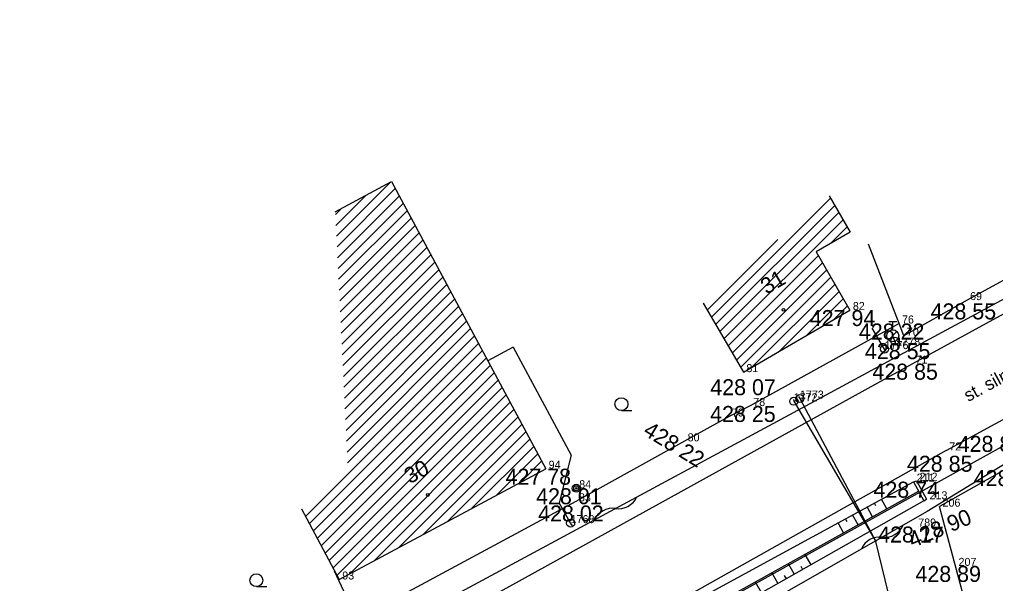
# Model space of a CAD drawing. Extents: x -559180 to -551373, y -1076947 to -1072071.
# Drawn here: x -554701.7 to -554640.8, y -1072869.2 to -1072834 of the extents above; entities that cross this region are included whole.
import ezdxf

# ---------------------------------------------------------------- set-up
doc = ezdxf.new("R2010")
doc.units = 0
for name, color, linetype in [('12_PLOTY', 7, 'Continuous'), ('13_PLOTY', 7, 'Continuous'), ('14_BUDOVY', 7, 'Continuous'), ('17_KOMUNIKACE', 7, 'Continuous'), ('18_POLOHOPIS', 7, 'Continuous'), ('1_VODA_ZN', 7, 'Continuous'), ('20_EL_ZN', 7, 'Continuous'), ('26_SRAFY', 7, 'Continuous'), ('27_HRANA_PATA', 7, 'Continuous'), ('2_VODOVOD', 7, 'Continuous'), ('30_SDEL_ZN', 7, 'Continuous'), ('32', 7, 'Continuous'), ('3_BODY', 7, 'Continuous'), ('45_ZN_KULTURY', 7, 'Continuous'), ('47_ZN_STAV_OBJ$', 7, 'Continuous'), ('52_POPIS_UCELOVY', 7, 'Continuous'), ('54_C_POPISNA', 7, 'Continuous'), ('6_VYSKY', 7, 'Continuous'), ('kanal_stáv', 7, 'Continuous')]:
    doc.layers.add(name, color=color, linetype=linetype)

# ---------------------------------------------------------------- blocks, each defined once
blk = doc.blocks.new('POINT_DISPLAY')
blk.add_line((0, 0), (0, 0))
blk = doc.blocks.new('SLB')
at = {"layer": '20_EL_ZN'}
for radius in [0.25, 0.158, 0.05]:
    blk.add_circle((0, 0), radius, dxfattribs=at)
blk = doc.blocks.new('ZAHRAD')
at = {"layer": '45_ZN_KULTURY'}
blk.add_line((0, 0), (0.65, 0.003), dxfattribs=at)
blk.add_circle((0, 0.403), 0.403, dxfattribs=at)
blk = doc.blocks.new('BZ')
at = {"layer": '47_ZN_STAV_OBJ$'}
blk.add_circle((0, 0), 0.0875, dxfattribs=at)
blk = doc.blocks.new('SV')
at = {"layer": '1_VODA_ZN'}
blk.add_circle((0, 0), 0.25, dxfattribs=at)
blk = doc.blocks.new('HYP')
at = {"layer": '1_VODA_ZN'}
for p, q in [((-0.25, 0.9), (0.25, 0.9)), ((0, 0.375), (0, 0.9)), ((-0.265, -0.265), (0.265, 0.265))]:
    blk.add_line(p, q, dxfattribs=at)
blk.add_circle((0, 0), 0.375, dxfattribs=at)
blk = doc.blocks.new('SDEP')
at = {"layer": '30_SDEL_ZN'}
for centre, radius, start, end in [((0.75, -1.001), 1.251, 53.1529, 126.84692), ((2.25, 1), 1.25, 233.13001, 306.86981)]:
    blk.add_arc(centre, radius, start, end, dxfattribs=at)

msp = doc.modelspace()

# ---------------------------------------------------------------- linework, layer by layer
at = {"layer": '12_PLOTY'}
for p, q in [((-554625.85, -1072842.41), (-554642.56, -1072851.53)), ((-554646.81, -1072852.99), (-554648.724, -1072848.035)), ((-554642.56, -1072851.53), (-554646.51, -1072853.76)), ((-554646.81, -1072852.99), (-554656.1, -1072858.14)), ((-554646.51, -1072853.76), (-554646.81, -1072852.99)), ((-554656.1, -1072858.14), (-554657.43, -1072858.8)), ((-554657.43, -1072858.8), (-554660.2, -1072860.35)), ((-554660.2, -1072860.35), (-554666.99, -1072864.1)), ((-554639.72, -1072861.84), (-554640.99, -1072862.56)), ((-554640.99, -1072862.56), (-554644.28, -1072864.43)), ((-554666.99, -1072864.1), (-554681.99, -1072872.18)), ((-554640.613, -1072877.998), (-554644.28, -1072864.43))]:
    msp.add_line(p, q, dxfattribs=at)
at = {"layer": '13_PLOTY'}
for p, q in [((-554633.897, -1072848.022), (-554647.795, -1072855.521)), ((-554647.795, -1072855.521), (-554654.42, -1072859.11)), ((-554654.42, -1072859.11), (-554676.99, -1072871.26)), ((-554640.12, -1072861.71), (-554645.05, -1072864.73)), ((-554645.05, -1072864.73), (-554653.83, -1072869.75)), ((-554682.1, -1072868.43), (-554682.072, -1072868.417))]:
    msp.add_line(p, q, dxfattribs=at)
at = {"layer": '14_BUDOVY'}
for p, q in [((-554682.019, -1072846.017), (-554678.506, -1072844.131)), ((-554678.506, -1072844.131), (-554668.88, -1072862.06)), ((-554651.172, -1072845.026), (-554649.86, -1072847.28)), ((-554649.86, -1072847.28), (-554651.996, -1072848.523)), ((-554651.996, -1072848.523), (-554649.88, -1072852.15)), ((-554659.05, -1072851.711), (-554656.53, -1072856.03)), ((-554656.53, -1072856.03), (-554649.88, -1072852.15)), ((-554681.77, -1072868.98), (-554668.88, -1072862.06)), ((-554684.135, -1072864.575), (-554681.77, -1072868.98))]:
    msp.add_line(p, q, dxfattribs=at)
at = {"layer": '17_KOMUNIKACE'}
for p, q in [((-554620.37, -1072841.47), (-554645.97, -1072855.5)), ((-554643.86, -1072860.92), (-554608.91, -1072841.9)), ((-554645.97, -1072855.5), (-554694.55, -1072882.34)), ((-554643.86, -1072860.92), (-554667.98, -1072874.46))]:
    msp.add_line(p, q, dxfattribs=at)
at = {"layer": '18_POLOHOPIS'}
for p, q in [((-554645.899, -1072862.87), (-554645.71, -1072862.81)), ((-554645.899, -1072862.87), (-554645.262, -1072864.062)), ((-554645.71, -1072862.81), (-554645.09, -1072863.97)), ((-554645.262, -1072864.062), (-554645.09, -1072863.97)), ((-554682.1, -1072868.43), (-554679.994, -1072872.855))]:
    msp.add_line(p, q, dxfattribs=at)
at = {"layer": '26_SRAFY'}
for p, q in [((-554647.569, -1072864.57), (-554647.901, -1072863.959)), ((-554649.156, -1072864.884), (-554649.258, -1072864.697)), ((-554648.469, -1072865.07), (-554648.806, -1072864.451)), ((-554648.253, -1072864.389), (-554648.353, -1072864.205)), ((-554650.059, -1072865.378), (-554650.162, -1072865.189)), ((-554649.369, -1072865.569), (-554649.71, -1072864.943)), ((-554650.269, -1072866.069), (-554650.614, -1072865.434)), ((-554652.695, -1072867.415), (-554652.328, -1072868.063)), ((-554653.726, -1072867.987), (-554653.354, -1072868.643)), ((-554652.952, -1072868.157), (-554652.841, -1072868.353)), ((-554654.756, -1072868.559), (-554654.38, -1072869.224)), ((-554653.979, -1072868.736), (-554653.867, -1072868.934)), ((-554655.787, -1072869.131), (-554655.405, -1072869.805))]:
    msp.add_line(p, q, dxfattribs=at)
at = {"layer": '27_HRANA_PATA'}
for p, q in [((-554658.53, -1072869.74), (-554645.899, -1072862.87)), ((-554645.58, -1072863.466), (-554658.235, -1072870.49)), ((-554645.262, -1072864.062), (-554657.94, -1072871.24))]:
    msp.add_line(p, q, dxfattribs=at)
at = {"layer": '2_VODOVOD'}
for p, q in [((-554647.71, -1072854.59), (-554648.49, -1072853.28)), ((-554647.08, -1072854.089), (-554647.207, -1072853.763)), ((-554646.98, -1072854.37), (-554647.08, -1072854.089)), ((-554670.91, -1072854.468), (-554672.498, -1072855.32)), ((-554670.91, -1072854.468), (-554667.294, -1072861.209)), ((-554647.64, -1072854.73), (-554647.71, -1072854.59)), ((-554653.4, -1072857.73), (-554653.39, -1072857.85)), ((-554653.39, -1072857.85), (-554648.26, -1072866.6)), ((-554653.08, -1072857.54), (-554653, -1072857.68)), ((-554653, -1072857.68), (-554648.26, -1072866.6)), ((-554667.294, -1072861.209), (-554668.03, -1072864.2)), ((-554667.32, -1072865.46), (-554668.03, -1072864.2)), ((-554667.19, -1072865.65), (-554667.32, -1072865.46)), ((-554646.393, -1072874.222), (-554648.26, -1072866.6))]:
    msp.add_line(p, q, dxfattribs=at)
at = {"layer": '32'}
for p, q in [((-554681.945, -1072847.535), (-554678.58, -1072844.171)), ((-554681.912, -1072848.209), (-554678.271, -1072844.569)), ((-554681.978, -1072846.861), (-554680.107, -1072844.99)), ((-554681.879, -1072848.883), (-554678.024, -1072845.029)), ((-554658.529, -1072852.604), (-554651.091, -1072845.166)), ((-554682.011, -1072846.187), (-554681.633, -1072845.81)), ((-554681.845, -1072849.558), (-554677.777, -1072845.489)), ((-554658.268, -1072853.051), (-554650.83, -1072845.613)), ((-554681.812, -1072850.232), (-554677.53, -1072845.949)), ((-554681.779, -1072850.906), (-554677.283, -1072846.409)), ((-554658.008, -1072853.497), (-554650.57, -1072846.06)), ((-554681.746, -1072851.58), (-554677.036, -1072846.869)), ((-554657.747, -1072853.944), (-554650.31, -1072846.507)), ((-554651.095, -1072847.999), (-554650.05, -1072846.954)), ((-554681.713, -1072852.254), (-554676.789, -1072847.329)), ((-554681.68, -1072852.928), (-554676.542, -1072847.789)), ((-554681.647, -1072853.602), (-554676.295, -1072848.25)), ((-554658.789, -1072852.158), (-554654.381, -1072847.749)), ((-554681.614, -1072854.276), (-554676.048, -1072848.71)), ((-554657.487, -1072854.39), (-554651.857, -1072848.761)), ((-554681.581, -1072854.95), (-554675.801, -1072849.17)), ((-554657.226, -1072854.837), (-554651.597, -1072849.207)), ((-554681.548, -1072855.624), (-554675.554, -1072849.63)), ((-554681.515, -1072856.298), (-554675.307, -1072850.09)), ((-554656.966, -1072855.283), (-554651.336, -1072849.654)), ((-554656.705, -1072855.73), (-554651.076, -1072850.101)), ((-554681.482, -1072856.972), (-554675.06, -1072850.55)), ((-554655.973, -1072855.705), (-554650.815, -1072850.547)), ((-554681.449, -1072857.646), (-554674.813, -1072851.01)), ((-554654.275, -1072854.714), (-554650.555, -1072850.994)), ((-554681.416, -1072858.32), (-554674.566, -1072851.47)), ((-554681.383, -1072858.995), (-554674.319, -1072851.93)), ((-554652.578, -1072853.724), (-554650.294, -1072851.44)), ((-554650.88, -1072852.734), (-554650.033, -1072851.887)), ((-554681.35, -1072859.669), (-554674.072, -1072852.39)), ((-554681.317, -1072860.343), (-554673.825, -1072852.85)), ((-554681.284, -1072861.017), (-554673.578, -1072853.31)), ((-554681.251, -1072861.691), (-554673.331, -1072853.771)), ((-554683.888, -1072865.035), (-554673.084, -1072854.231)), ((-554683.641, -1072865.495), (-554672.837, -1072854.691)), ((-554683.394, -1072865.955), (-554672.59, -1072855.151)), ((-554683.147, -1072866.415), (-554672.342, -1072855.611)), ((-554682.9, -1072866.875), (-554672.095, -1072856.071)), ((-554682.653, -1072867.336), (-554671.848, -1072856.531)), ((-554682.406, -1072867.796), (-554671.601, -1072856.991)), ((-554682.159, -1072868.256), (-554671.354, -1072857.451)), ((-554681.912, -1072868.716), (-554671.107, -1072857.911)), ((-554681.12, -1072868.631), (-554670.86, -1072858.371)), ((-554679.593, -1072867.811), (-554670.613, -1072858.832)), ((-554678.066, -1072866.992), (-554670.366, -1072859.292)), ((-554676.54, -1072866.172), (-554670.119, -1072859.752)), ((-554675.013, -1072865.353), (-554669.872, -1072860.212)), ((-554673.486, -1072864.533), (-554669.625, -1072860.672)), ((-554671.96, -1072863.713), (-554669.378, -1072861.132)), ((-554670.433, -1072862.894), (-554669.131, -1072861.592)), ((-554668.906, -1072862.074), (-554668.884, -1072862.052)), ((-554668.906, -1072862.074), (-554668.884, -1072862.052))]:
    msp.add_line(p, q, dxfattribs=at)
at = {"layer": 'kanal_stáv'}
msp.add_lwpolyline([(-554211.63, -1072637.36), (-554252.71, -1072643.96), (-554272.41, -1072652.99), (-554296.03, -1072664.39), (-554307.43, -1072677), (-554325.75, -1072687.76), (-554359.23, -1072706.8), (-554394.89, -1072727.06), (-554464.39, -1072765.62), (-554508.8, -1072789.43), (-554533.01, -1072802.97), (-554568.24, -1072822.24), (-554587.98, -1072832.41), (-554601.02, -1072839.21), (-554624.92, -1072852.09), (-554662.69, -1072873.08), (-554684.61, -1072885), (-554705.04, -1072896.44), (-554749.99, -1072921.56), (-554804.76, -1072951.95)], dxfattribs=at)

# ---------------------------------------------------------------- block references
at = {"layer": '1_VODA_ZN'}
for name, p in [('POINT_DISPLAY', (-554642.56, -1072851.53)), ('POINT_DISPLAY', (-554649.88, -1072852.15)), ('HYP', (-554647.207, -1072853.763)), ('POINT_DISPLAY', (-554646.81, -1072852.99)), ('POINT_DISPLAY', (-554646.51, -1072853.76)), ('SV', (-554647.71, -1072854.59)), ('SV', (-554647.08, -1072854.089)), ('POINT_DISPLAY', (-554646.98, -1072854.37)), ('POINT_DISPLAY', (-554647.71, -1072854.59)), ('POINT_DISPLAY', (-554645.97, -1072855.5)), ('POINT_DISPLAY', (-554656.53, -1072856.03)), ('SV', (-554653, -1072857.68)), ('SV', (-554653.39, -1072857.85)), ('POINT_DISPLAY', (-554653.39, -1072857.85)), ('POINT_DISPLAY', (-554653, -1072857.68)), ('POINT_DISPLAY', (-554656.1, -1072858.14)), ('POINT_DISPLAY', (-554657.43, -1072858.8)), ('POINT_DISPLAY', (-554660.2, -1072860.35)), ('POINT_DISPLAY', (-554643.86, -1072860.92)), ('POINT_DISPLAY', (-554668.88, -1072862.06)), ('POINT_DISPLAY', (-554645.9, -1072862.87)), ('POINT_DISPLAY', (-554645.71, -1072862.81)), ('POINT_DISPLAY', (-554640.99, -1072862.56)), ('POINT_DISPLAY', (-554666.97, -1072863.28)), ('POINT_DISPLAY', (-554666.99, -1072864.1)), ('POINT_DISPLAY', (-554645.09, -1072863.97)), ('POINT_DISPLAY', (-554644.28, -1072864.43)), ('SV', (-554667.32, -1072865.46)), ('POINT_DISPLAY', (-554667.32, -1072865.46)), ('POINT_DISPLAY', (-554663.82, -1072865.69)), ('POINT_DISPLAY', (-554663.82, -1072865.69)), ('POINT_DISPLAY', (-554645.61, -1072865.67)), ('POINT_DISPLAY', (-554643.28, -1072868.13)), ('POINT_DISPLAY', (-554681.77, -1072868.98))]:
    msp.add_blockref(name, p, dxfattribs=at)
at = {"layer": '20_EL_ZN'}
msp.add_blockref('SLB', (-554666.97, -1072863.28), dxfattribs=at)
at = {"layer": '30_SDEL_ZN'}
for p, xscale, yscale, rotation in [((-554665.84, -1072865.258), 0.9999993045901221, 0.999999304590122, 28.294720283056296), ((-554649.159, -1072867.079), 0.9999996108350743, 0.9999996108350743, 29.759078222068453)]:
    msp.add_blockref('SDEP', p, dxfattribs=dict(at, xscale=xscale, yscale=yscale, rotation=rotation))
at = {"layer": '32'}
for p in [(-554659.05, -1072851.711), (-554684.135, -1072864.575), (-554684.135, -1072864.575)]:
    msp.add_blockref('POINT_DISPLAY', p, dxfattribs=at)
at = {"layer": '45_ZN_KULTURY'}
for p in [(-554664.15, -1072858.431), (-554686.951, -1072869.425)]:
    msp.add_blockref('ZAHRAD', p, dxfattribs=at)
at = {"layer": '47_ZN_STAV_OBJ$'}
for p in [(-554654.03, -1072852.133), (-554676.242, -1072863.699)]:
    msp.add_blockref('BZ', p, dxfattribs=at)

# ---------------------------------------------------------------- texts
at = {"layer": '3_BODY'}
for s, p in [(' 69', (-554642.56, -1072851.53)), (' 82', (-554649.88, -1072852.15)), (' 76', (-554646.81, -1072852.99)), (' 70', (-554646.51, -1072853.76)), ('1776', (-554647.71, -1072854.59)), ('1778', (-554646.98, -1072854.37)), (' 71', (-554645.97, -1072855.5)), (' 81', (-554656.53, -1072856.03)), ('1772', (-554653.39, -1072857.85)), ('1773', (-554653, -1072857.68)), (' 78', (-554656.1, -1072858.14)), (' 79', (-554657.43, -1072858.8)), (' 80', (-554660.2, -1072860.35)), (' 72', (-554643.86, -1072860.92)), (' 94', (-554668.88, -1072862.06)), (' 212', (-554645.71, -1072862.81)), (' 84', (-554666.97, -1072863.28)), (' 211', (-554645.9, -1072862.87)), (' 213', (-554645.09, -1072863.97)), (' 83', (-554666.99, -1072864.1)), (' 206', (-554644.28, -1072864.43)), ('1768', (-554667.32, -1072865.46)), ('789', (-554645.61, -1072865.67)), (' 207', (-554643.28, -1072868.13)), (' 93', (-554681.77, -1072868.98))]:
    msp.add_text(s, height=0.5, dxfattribs=at).set_placement(p)
at = {"layer": '52_POPIS_UCELOVY'}
msp.add_text('st. silnice Sobotin-Vernirovice', height=0.8, rotation=28.5553, dxfattribs=at).set_placement((-554642.49, -1072857.902))
at = {"layer": '54_C_POPISNA'}
for s, rotation, p in [('31', 30.26179, (-554655.085, -1072851.202)), ('30', 28.22914, (-554677.37, -1072863.035))]:
    msp.add_text(s, height=1, rotation=rotation, dxfattribs=at).set_placement(p)
at = {"layer": '6_VYSKY'}
for s, p in [('428 55', (-554644.837, -1072852.733)), ('427 94', (-554652.385, -1072853.15)), ('428 22', (-554649.315, -1072853.99)), ('428 55', (-554648.942, -1072855.216)), ('428 85', (-554648.475, -1072856.5)), ('428 07', (-554658.597, -1072857.468)), ('428 25', (-554658.605, -1072859.14)), ('428 84', (-554643.145, -1072861.01)), ('428 85', (-554646.314, -1072862.25)), ('427 78', (-554671.385, -1072863.06)), ('428 85', (-554642.149, -1072863.144)), ('428 74', (-554648.405, -1072863.87)), ('428 01', (-554669.475, -1072864.28)), ('428 02', (-554669.349, -1072865.356)), ('428 17', (-554648.115, -1072866.67)), ('428 89', (-554645.785, -1072869.13))]:
    msp.add_text(s, height=1, dxfattribs=at).set_placement(p)
for s, rotation, p in [('428 22', 328.62842, (-554662.86, -1072859.9)), ('428 90', 22.50922, (-554645.96, -1072867.021))]:
    msp.add_text(s, height=1, rotation=rotation, dxfattribs=at).set_placement(p)

doc.saveas('drawing.dxf')
